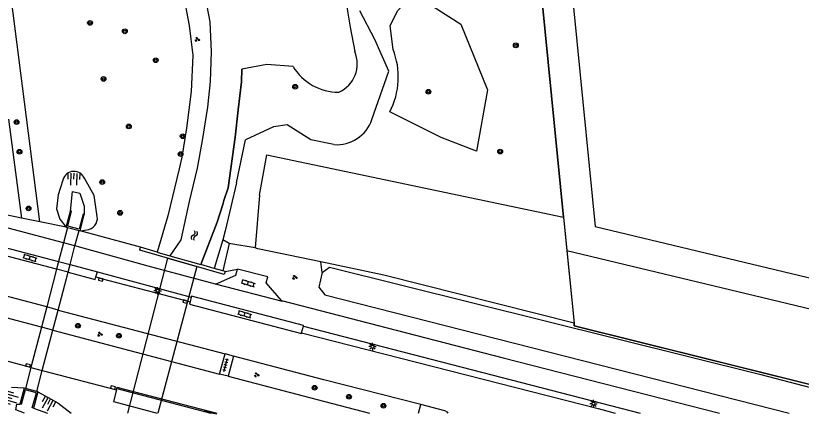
# Model space of a CAD drawing. Extents: x 125000 to 129004, y 397500 to 399008.
# Drawn here: x 127223.8 to 127356, y 397499.8 to 397566.8 of the extents above; entities that cross this region are included whole.
import ezdxf

# ---------------------------------------------------------------- set-up
doc = ezdxf.new("R2010")
doc.units = 0
for name, color, linetype in [('gg-afsc-faunaraster', 7, 'Continuous'), ('gg-afsc-hekwerk', 7, 'Continuous'), ('gg-afsc-lijn faunaraster', 7, 'Continuous'), ('gg-knt-BGT kruinlijn', 7, 'Continuous'), ('gg-knt-bovenkant onderkant talud', 7, 'Continuous'), ('gg-knt-onverhard', 7, 'Continuous'), ('gg-knt-verharding', 7, 'Continuous'), ('gg-kntw-beschoeiing', 7, 'Continuous'), ('gg-kntw-bovenkant insteek waterloop', 7, 'Continuous'), ('gg-kntw-greppel-droge sloot', 7, 'Continuous'), ('gg-kntw-waterlijn', 7, 'Continuous'), ('gg-kwrk-duiker nz buis', 7, 'Continuous'), ('gg-kwrk-duiker nz vlak', 7, 'Continuous'), ('gg-kwrk-faunavoorziening', 7, 'Continuous'), ('gg-kwrk-kunstwerk', 7, 'Continuous'), ('gg-kwrk-uitstroombak niveau min 01', 7, 'Continuous'), ('gt-grn-afwateringsgoot', 7, 'Continuous'), ('gt-grn-groengrens', 7, 'Continuous'), ('gt-symb-afwateringsgoot', 7, 'Continuous'), ('gt-symb-boom', 7, 'Continuous'), ('gt-symb-groenvak', 7, 'Continuous'), ('gt-symb-klinker verharding', 7, 'Continuous'), ('gt-symb-kolk', 7, 'Continuous'), ('gt-symb-lichtmast', 7, 'Continuous'), ('gt-symb-talud symbool', 7, 'Continuous'), ('gt-symb-tegel verharding', 7, 'Continuous'), ('gt-symb-watersymbool', 7, 'Continuous'), ('gx-grn-maaiveld', 7, 'Continuous')]:
    doc.layers.add(name, color=color, linetype=linetype)

# ---------------------------------------------------------------- blocks, each defined once
blk = doc.blocks.new('gt0-BOOM')
at = {"layer": 'gt-symb-boom'}
for radius in [0.4, 0.2]:
    blk.add_circle((0, 0), radius, dxfattribs=at)
blk = doc.blocks.new('gt0-GRVAK')
at = {"layer": 'gt-symb-groenvak'}
for p, q in [((-0.11, 0.19), (-0.23, 0.24)), ((-0.18, 0.15), (0.09, 0.15)), ((-0.09, 0.21), (-0.16, 0.32)), ((-0.05, 0.21), (-0.05, 0.39)), ((0, 0.21), (0.06, 0.32)), ((0.01, 0.19), (0.13, 0.24)), ((0.26, -0.05), (0.2, 0.06)), ((0.3, -0.05), (0.3, 0.13)), ((0.35, -0.05), (0.41, 0.06)), ((-0.24, -0.23), (-0.36, -0.18)), ((-0.32, -0.26), (-0.05, -0.26)), ((-0.23, -0.21), (-0.29, -0.09)), ((-0.18, -0.2), (-0.18, -0.02)), ((-0.14, -0.21), (-0.07, -0.09)), ((-0.12, -0.23), (0, -0.18)), ((0.24, -0.07), (0.12, -0.02)), ((0.17, -0.11), (0.44, -0.11)), ((0.37, -0.07), (0.49, -0.02))]:
    blk.add_line(p, q, dxfattribs=at)
blk = doc.blocks.new('gt0-TEG1')
at = {"layer": 'gt-symb-tegel verharding'}
for p, q in [((-1.12, 0), (1.12, 0)), ((-0.9, -0.25), (-0.9, 0.25)), ((-0.45, -0.25), (-0.45, 0.25)), ((0, -0.25), (0, 0.25)), ((0.45, -0.25), (0.45, 0.25)), ((0.9, -0.25), (0.9, 0.25))]:
    blk.add_line(p, q, dxfattribs=at)
blk = doc.blocks.new('gt0-LMAST')
at = {"layer": 'gt-symb-lichtmast'}
for p, q in [((-0.18, 0.17), (-0.45, 0.44)), ((-0.01, 0.25), (-0.01, 0.62)), ((0.17, 0.17), (0.44, 0.44)), ((-0.26, 0), (-0.63, 0)), ((-0.18, -0.18), (-0.45, -0.45)), ((-0.01, -0.25), (-0.01, -0.63)), ((0.44, -0.45), (0.17, -0.18)), ((0.24, 0), (0.62, 0))]:
    blk.add_line(p, q, dxfattribs=at)
blk.add_circle((-0.01, 0), 0.25, dxfattribs=at)
blk = doc.blocks.new('gt0-KL1')
at = {"layer": 'gt-symb-klinker verharding'}
for p, q in [((-1.15, 0.3), (1.15, 0.3)), ((-1, -0.3), (-1, 0.3)), ((-0.5, 0.3), (-0.5, 0.45)), ((0, -0.3), (0, 0.3)), ((0.5, 0.3), (0.5, 0.45)), ((1, -0.3), (1, 0.3)), ((-1.15, -0.3), (1.15, -0.3)), ((-0.5, -0.45), (-0.5, -0.3)), ((0.5, -0.45), (0.5, -0.3))]:
    blk.add_line(p, q, dxfattribs=at)
blk = doc.blocks.new('gt0-WA')
at = {"layer": 'gt-symb-watersymbool'}
for centre, start, end in [((-0.32, 0.02), 28.0725, 151.9275), ((0.43, 0.42), 208.0725, 331.9275), ((-0.32, -0.43), 28.0725, 151.9275), ((0.43, -0.03), 208.0725, 331.9275)]:
    blk.add_arc(centre, 0.425, start, end, dxfattribs=at)
blk = doc.blocks.new('gt0-KOLK')
at = {"layer": 'gt-symb-kolk'}
blk.add_lwpolyline([(0, 0), (0.37, 0), (0.37, 0.4), (-0.38, 0.4), (-0.38, 0), (0, 0)], dxfattribs=at)
blk = doc.blocks.new('gt0-AFWGT_1')
at = {"layer": 'gt-symb-afwateringsgoot'}
for p, q in [((-1.08, 0), (-0.73, 0)), ((-0.23, 0), (0.22, 0)), ((0.72, 0), (1.07, 0))]:
    blk.add_line(p, q, dxfattribs=at)
for points in [[(-0.73, 0.08), (-0.23, 0.08), (-0.23, -0.08), (-0.73, -0.08)], [(0.22, 0.08), (0.72, 0.08), (0.72, -0.08), (0.22, -0.08)]]:
    blk.add_lwpolyline(points, close=True, dxfattribs=at)
blk = doc.blocks.new('gt0-TALUD_1')
at = {"layer": 'gt-symb-talud symbool'}
for p, q in [((-1, -1), (-1, 0)), ((-0.5, -2), (-0.5, 0)), ((0, -1), (0, 0)), ((0.5, -2), (0.5, 0)), ((1, -1), (1, 0))]:
    blk.add_line(p, q, dxfattribs=at)

msp = doc.modelspace()

# ---------------------------------------------------------------- linework, layer by layer
at = {"layer": 'gg-afsc-faunaraster'}
for p, q in [((127316.01, 397532.97), (127316.58, 397527.26)), ((127259.75, 397528.54), (127258.66, 397523.91)), ((127259.99, 397528.47), (127259.75, 397528.54)), ((127316.58, 397527.26), (127317.78, 397515.14))]:
    msp.add_line(p, q, dxfattribs=at)
for points in [[(127275.16, 397525.41), (127264.54, 397527.62), (127264.13, 397527.79)], [(127317.78, 397515.14), (127285.78, 397523.2), (127275.16, 397525.41)]]:
    msp.add_lwpolyline(points, dxfattribs=at)
at = {"layer": 'gg-afsc-hekwerk'}
msp.add_line((127264.13, 397527.79), (127259.99, 397528.47), dxfattribs=at)
msp.add_lwpolyline([(127317.78, 397515.14), (127317.8, 397514.68), (127376.95, 397500)], dxfattribs=at)
at = {"layer": 'gg-afsc-lijn faunaraster'}
for p, q in [((127316.01, 397532.97), (127317.78, 397515.14)), ((127259.99, 397528.47), (127259.75, 397528.54))]:
    msp.add_line(p, q, dxfattribs=at)
for points in [[(127299.63, 397702.31), (127308.7, 397606.31), (127311.41, 397579.46), (127316.01, 397532.97)], [(127317.78, 397515.14), (127285.78, 397523.2), (127275.16, 397525.41)]]:
    msp.add_lwpolyline(points, dxfattribs=at)
at = {"layer": 'gg-knt-BGT kruinlijn'}
msp.add_line((127234.65, 397530.67), (127236.12, 397530.89), dxfattribs=at)
for points in [[(127231.75, 397539.19), (127230.96, 397536.71), (127230.65, 397534.35), (127231.21, 397532.58), (127232.31, 397531.27)], [(127237.46, 397533.44), (127236.98, 397536.57), (127235.42, 397539.37)], [(127227.52, 397503.55), (127230.91, 397501.73), (127233.14, 397500)]]:
    msp.add_lwpolyline(points, dxfattribs=at)
for centre, radius, start, end in [((127233.62, 397538.72), 1.92, 19.9998, 165.8045), ((127235.51, 397532.83), 2.04, 287.502, 17.3018)]:
    msp.add_arc(centre, radius, start, end, dxfattribs=at)
at = {"layer": 'gg-knt-bovenkant onderkant talud'}
for p, q in [((127225.25, 397504.17), (127223.12, 397504.32)), ((127226.78, 397500.85), (127229.17, 397500))]:
    msp.add_line(p, q, dxfattribs=at)
for points in [[(127233.02, 397533.98), (127233.36, 397537.24), (127234.57, 397536.96), (127235.32, 397534.8), (127235.35, 397533.38)], [(127225.28, 397500), (127223.82, 397500.56), (127224.01, 397501.52), (127224.51, 397501.47)]]:
    msp.add_lwpolyline(points, dxfattribs=at)
at = {"layer": 'gg-knt-onverhard'}
for p, q in [((127222.6, 397549.4), (127224.8, 397532.79)), ((127224.8, 397532.79), (127221.86, 397533.38))]:
    msp.add_line(p, q, dxfattribs=at)
at = {"layer": 'gg-knt-verharding'}
for p, q in [((127217.78, 397528.95), (127231.01, 397525.47)), ((127233.77, 397528.12), (127231.83, 397528.64)), ((127231.01, 397525.47), (127232.94, 397524.97)), ((127232.61, 397523.68), (127230.67, 397524.18)), ((127232.94, 397524.97), (127237.57, 397523.75)), ((127237.3, 397522.91), (127237.57, 397523.75)), ((127237.57, 397523.75), (127253.36, 397519.51)), ((127253.36, 397519.51), (127253.16, 397518.72)), ((127230.94, 397517.33), (127229.02, 397517.84)), ((127230.94, 397517.33), (127259.04, 397509.96)), ((127230.04, 397513.92), (127228.13, 397514.43)), ((127271.92, 397513.52), (127272.23, 397514.6)), ((127272.23, 397514.6), (127328.91, 397500)), ((127230.04, 397513.92), (127258.08, 397506.56)), ((127258.08, 397506.56), (127259.04, 397509.96)), ((127260.46, 397509.59), (127259.04, 397509.96)), ((127260.46, 397509.59), (127259.55, 397506.18)), ((127226.37, 397507.68), (127228.27, 397507.18)), ((127228.27, 397507.18), (127240.76, 397503.93)), ((127259.55, 397506.18), (127258.08, 397506.56)), ((127240.76, 397503.93), (127240.81, 397504.13)), ((127291.61, 397500), (127292, 397501.42)), ((127296.04, 397500.36), (127292, 397501.42))]:
    msp.add_line(p, q, dxfattribs=at)
for points in [[(127229.02, 397517.84), (127201.79, 397525.03), (127175.21, 397532.08), (127124.03, 397545.78), (127099.13, 397552.5), (127072.79, 397559.71), (127046.84, 397566.77), (126995.54, 397580.92), (126968.7, 397588.42), (126944.12, 397595.31), (126902.34, 397607.09), (126846.79, 397622.95), (126810.53, 397633.38), (126783.9, 397641.11), (126756.49, 397649.1), (126737.73, 397654.58), (126693.39, 397667.65), (126691.46, 397668.17)], [(127228.13, 397514.43), (127201.09, 397521.57), (127174.12, 397528.76), (127147.75, 397535.83), (127123.09, 397542.48), (127098.21, 397549.13), (127071.78, 397556.36), (127045.92, 397563.39), (126994.69, 397577.57), (126943.18, 397591.97), (126900.68, 397603.95), (126873.36, 397611.7), (126840.83, 397621.01), (126782.2, 397637.97), (126755.87, 397645.68), (126736.59, 397651.23)], [(127226.37, 397507.68), (127213.45, 397511.07), (127212.8, 397511.23), (127212.87, 397511.61), (127203.25, 397514.16), (127179.75, 397520.34), (127157.76, 397526.2), (127111.36, 397538.68), (127090.71, 397544.26), (127065.54, 397551.12), (127043.84, 397557.07), (127020.85, 397563.46), (126998.29, 397569.62), (126967.67, 397578.26), (126942.81, 397585.13), (126939.99, 397585.87), (126928.21, 397589.18), (126906.39, 397595.25), (126882.62, 397602.07), (126860.21, 397608.45), (126793.27, 397627.87), (126789.12, 397629.01)], [(127231.83, 397528.64), (127186.31, 397540.67), (127141.13, 397552.7), (127113.29, 397560.25), (127083.57, 397568.28), (127017.47, 397586.42), (126971.12, 397599.27)], [(127230.67, 397524.18), (127217.38, 397527.68), (127217.52, 397528.12)], [(127257.43, 397521.69), (127246.08, 397524.73), (127233.77, 397528.12)], [(127232.61, 397523.68), (127237.19, 397522.47), (127237.3, 397522.91)], [(127257.43, 397521.69), (127260.85, 397523.21), (127261.11, 397524.21)], [(127268.56, 397518.94), (127265.97, 397521.89), (127266.23, 397522.92), (127261.11, 397524.21)], [(127237.3, 397522.91), (127238.17, 397522.65), (127252.38, 397518.95), (127253.16, 397518.72)], [(127268.56, 397518.94), (127268.7, 397518.74), (127257.43, 397521.69)], [(127253.16, 397518.72), (127253.04, 397518.3), (127271.88, 397513.39), (127271.92, 397513.52)], [(127272.23, 397514.6), (127272.25, 397514.72), (127253.39, 397519.65), (127253.36, 397519.51)], [(127268.56, 397518.94), (127305.84, 397509.29), (127342.27, 397500)], [(127271.92, 397513.52), (127321.82, 397500.74), (127324.68, 397500)], [(127292, 397501.42), (127275.69, 397505.61), (127260.46, 397509.59)], [(127259.55, 397506.18), (127274.53, 397502.26), (127283.33, 397500)], [(127240.76, 397503.93), (127240.27, 397501.93), (127247.64, 397500)]]:
    msp.add_lwpolyline(points, dxfattribs=at)
msp.add_arc((127295.79, 397499.42), 0.976, 36.6494, 74.9784, dxfattribs=at)
at = {"layer": 'gg-kntw-beschoeiing'}
for p, q in [((127255.45, 397571.15), (127256.48, 397565.78)), ((127256.48, 397565.78), (127256.72, 397560.76)), ((127256.72, 397560.76), (127256.53, 397555.77)), ((127261.82, 397555.68), (127261.87, 397557.86)), ((127256.53, 397555.77), (127256.07, 397551.47)), ((127261.25, 397551.02), (127261.82, 397555.68)), ((127256.07, 397551.47), (127255.2, 397545.86)), ((127260.75, 397546.41), (127261.25, 397551.02)), ((127259.58, 397537.88), (127260.75, 397546.41)), ((127255.2, 397545.86), (127254.37, 397541.2)), ((127254.37, 397541.2), (127253, 397535.58)), ((127258.85, 397535.73), (127259.58, 397537.88)), ((127253, 397535.58), (127251.59, 397529.16)), ((127258.67, 397535.08), (127258.85, 397535.73)), ((127257.71, 397532.1), (127258.67, 397535.08)), ((127254.94, 397524.98), (127257.71, 397532.1)), ((127251.59, 397529.16), (127249.77, 397526.46))]:
    msp.add_line(p, q, dxfattribs=at)
at = {"layer": 'gg-kntw-bovenkant insteek waterloop'}
for p, q in [((127267.17, 397548.11), (127262.46, 397545.94)), ((127260.97, 397538.69), (127262.46, 397545.94)), ((127258.65, 397529.16), (127257.22, 397524.33))]:
    msp.add_line(p, q, dxfattribs=at)
for points in [[(127246.75, 397583.73), (127248.57, 397580.33), (127250.41, 397575.57), (127251.95, 397570.83), (127253.01, 397565.18), (127253.62, 397560.15), (127253.31, 397554.09), (127252.53, 397547.89), (127251.78, 397543.05), (127251.31, 397541.06)], [(127283.77, 397549.36), (127286.61, 397557.52), (127284.27, 397562.85), (127281.72, 397567.62)], [(127277.36, 397545.15), (127273.5, 397545.93), (127269.49, 397548.45), (127267.17, 397548.11)], [(127251.31, 397541.06), (127249.41, 397533.19), (127247.6, 397527.07)], [(127260.97, 397538.69), (127259.08, 397530.63), (127258.65, 397529.16)]]:
    msp.add_lwpolyline(points, dxfattribs=at)
msp.add_arc((127277.81, 397551.45), 6.32, 265.9299, 340.6254, dxfattribs=at)
at = {"layer": 'gg-kntw-greppel-droge sloot'}
for points in [[(127275.37, 397523.66), (127276.62, 397524.52), (127349.2, 397506.49), (127368.28, 397501.52), (127374.31, 397500)], [(127275.37, 397523.66), (127274.8, 397521.18), (127275.84, 397519.91), (127353.97, 397500)]]:
    msp.add_lwpolyline(points, dxfattribs=at)
at = {"layer": 'gg-kntw-waterlijn'}
for points in [[(127290.11, 397695.47), (127290.49, 397690.51), (127292.02, 397681.97), (127292.2, 397674.14), (127291.79, 397666.35), (127291.04, 397658.11), (127289.75, 397654.36), (127287.08, 397639.95), (127283.77, 397629.72), (127281.21, 397620.67), (127280.38, 397616.73), (127279.62, 397607.27), (127280.15, 397603.02), (127278.68, 397590.37), (127278.47, 397583.82), (127278.5, 397581.59), (127278.57, 397579.44), (127278.71, 397577.69), (127279.1, 397573.92), (127279.39, 397570.05), (127279.65, 397567.57), (127280.08, 397564.92), (127280.86, 397560.79)], [(127270.49, 397558.3), (127266.06, 397558.59), (127261.87, 397557.86)]]:
    msp.add_lwpolyline(points, dxfattribs=at)
for centre, radius, start, end in [((127276.08, 397558.71), 5.21, 293.8078, 23.5135), ((127278.19, 397562.95), 9, 211.1247, 269.9883)]:
    msp.add_arc(centre, radius, start, end, dxfattribs=at)
at = {"layer": 'gg-kwrk-duiker nz buis'}
msp.add_line((127242.66, 397500), (127249.38, 397526.07), dxfattribs=at)
at = {"layer": 'gg-kwrk-duiker nz vlak'}
msp.add_lwpolyline([(127242.66, 397500), (127249.38, 397526.07), (127254.28, 397524.66), (127247.75, 397500)], dxfattribs=at)
at = {"layer": 'gg-kwrk-faunavoorziening'}
for p, q in [((127232.51, 397531.22), (127231.83, 397528.64)), ((127233.77, 397528.12), (127234.46, 397530.72)), ((127231.83, 397528.64), (127231.01, 397525.47)), ((127232.94, 397524.97), (127233.77, 397528.12)), ((127231.01, 397525.47), (127230.67, 397524.18)), ((127230.67, 397524.18), (127229.02, 397517.84)), ((127230.94, 397517.33), (127232.61, 397523.68)), ((127232.61, 397523.68), (127232.94, 397524.97)), ((127229.02, 397517.84), (127228.13, 397514.43)), ((127230.04, 397513.92), (127230.94, 397517.33)), ((127228.13, 397514.43), (127226.37, 397507.68)), ((127228.27, 397507.18), (127230.04, 397513.92)), ((127226.37, 397507.68), (127225.45, 397504.12)), ((127227.33, 397503.6), (127228.27, 397507.18))]:
    msp.add_line(p, q, dxfattribs=at)
at = {"layer": 'gg-kwrk-kunstwerk'}
for p, q in [((127247.6, 397527.07), (127244.8, 397527.88)), ((127258.66, 397523.91), (127257.22, 397524.33)), ((127259.04, 397523.8), (127258.66, 397523.91))]:
    msp.add_line(p, q, dxfattribs=at)
msp.add_lwpolyline([(127259.04, 397523.8), (127258.9, 397523.33), (127244.69, 397527.42), (127244.8, 397527.88)], dxfattribs=at)
at = {"layer": 'gg-kwrk-uitstroombak niveau min 01'}
for p, q in [((127232.31, 397531.27), (127233.02, 397533.98)), ((127234.65, 397530.67), (127235.35, 397533.38)), ((127232.31, 397531.27), (127232.51, 397531.22)), ((127232.51, 397531.22), (127234.46, 397530.72)), ((127234.46, 397530.72), (127234.65, 397530.67)), ((127225.25, 397504.17), (127224.51, 397501.47)), ((127225.45, 397504.12), (127225.25, 397504.17)), ((127227.33, 397503.6), (127225.45, 397504.12)), ((127227.52, 397503.55), (127226.78, 397500.85)), ((127227.52, 397503.55), (127227.33, 397503.6))]:
    msp.add_line(p, q, dxfattribs=at)
for points in [[(127235.35, 397533.38), (127235.16, 397533.43), (127234.51, 397530.91), (127232.56, 397531.41), (127233.21, 397533.93), (127233.02, 397533.98)], [(127226.78, 397500.85), (127226.59, 397500.9), (127227.28, 397503.41), (127225.39, 397503.92), (127224.71, 397501.42), (127224.51, 397501.47)]]:
    msp.add_lwpolyline(points, dxfattribs=at)
at = {"layer": 'gt-grn-afwateringsgoot'}
msp.add_line((127240.81, 397504.13), (127256.65, 397500), dxfattribs=at)
msp.add_lwpolyline([(127240.81, 397504.13), (127240.88, 397504.37), (127241.9, 397504.09), (127257.65, 397500)], dxfattribs=at)
at = {"layer": 'gt-grn-groengrens'}
for p, q in [((127227.85, 397532.17), (127222.38, 397574.93)), ((127264.82, 397536.64), (127266.09, 397543.44)), ((127266.09, 397543.44), (127316.01, 397532.97)), ((127264.82, 397536.64), (127264.13, 397527.79)), ((127227.85, 397532.17), (127224.8, 397532.79)), ((127232.31, 397531.27), (127227.85, 397532.17)), ((127244.8, 397527.88), (127234.65, 397530.67)), ((127259.75, 397528.54), (127258.65, 397529.16)), ((127275.37, 397523.66), (127275.16, 397525.41)), ((127259.04, 397523.8), (127261.11, 397524.21))]:
    msp.add_line(p, q, dxfattribs=at)
msp.add_lwpolyline([(127287.33, 397561.16), (127286.81, 397565.14), (127288.08, 397567.66), (127289.8, 397569.53), (127294.07, 397568.36), (127298.75, 397565.39), (127303.22, 397554.36), (127301.34, 397544.02), (127295.41, 397546.36), (127286.79, 397550.65)], dxfattribs=at)
msp.add_arc((127275.34, 397556.52), 12.86, 332.8576, 21.1637, dxfattribs=at)
at = {"layer": 'gx-grn-maaiveld'}
for p, q in [((127255.45, 397571.15), (127256.48, 397565.78)), ((127256.48, 397565.78), (127256.72, 397560.76)), ((127256.72, 397560.76), (127256.53, 397555.77)), ((127261.87, 397557.86), (127261.82, 397555.68)), ((127256.53, 397555.77), (127256.07, 397551.47)), ((127261.82, 397555.68), (127261.25, 397551.02)), ((127256.07, 397551.47), (127255.2, 397545.86)), ((127261.25, 397551.02), (127260.75, 397546.41)), ((127260.75, 397546.41), (127259.58, 397537.88)), ((127255.2, 397545.86), (127254.37, 397541.2)), ((127254.37, 397541.2), (127253, 397535.58)), ((127259.58, 397537.88), (127258.85, 397535.73)), ((127253, 397535.58), (127251.59, 397529.16)), ((127258.85, 397535.73), (127258.67, 397535.08)), ((127258.67, 397535.08), (127257.71, 397532.1)), ((127257.71, 397532.1), (127254.94, 397524.98)), ((127251.59, 397529.16), (127249.77, 397526.46)), ((127247.6, 397527.07), (127249.77, 397526.46)), ((127249.77, 397526.46), (127254.94, 397524.98)), ((127378.88, 397512.38), (127316.58, 397527.26)), ((127257.22, 397524.33), (127254.94, 397524.98))]:
    msp.add_line(p, q, dxfattribs=at)
for points in [[(127316.01, 397532.97), (127311.41, 397579.46), (127308.7, 397606.31), (127299.63, 397702.31)], [(127430.46, 397668.02), (127420.73, 397670.08), (127311.92, 397693.1), (127310.55, 397693.1), (127309.38, 397692.47), (127308.11, 397691.51), (127306.95, 397690.03), (127306.31, 397688.87), (127305.89, 397687.28), (127321.34, 397531.38), (127391.4, 397514.61)], [(127376.46, 397500.12), (127317.8, 397514.68), (127317.78, 397515.14)]]:
    msp.add_lwpolyline(points, dxfattribs=at)

# ---------------------------------------------------------------- block references
at = {"layer": 'gt-symb-afwateringsgoot', "xscale": 1.0000187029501, "yscale": 1.0000187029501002, "rotation": -14.736272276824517}
msp.add_blockref('gt0-AFWGT_1', (127256.58, 397500.14), dxfattribs=at)
at = {"layer": 'gt-symb-boom'}
for p in [(127236.31, 397565.62), (127242.17, 397564.2), (127307.99, 397561.84), (127247.37, 397559.34), (127238.59, 397556.2), (127270.84, 397554.87), (127293.27, 397554.04), (127223.95, 397548.94), (127242.84, 397548.21), (127251.91, 397546.56), (127224.44, 397543.95), (127251.56, 397543.55), (127305.35, 397543.98), (127238.36, 397538.84), (127225.97, 397534.41), (127241.37, 397533.67), (127234.28, 397514.69), (127241.18, 397513), (127274.12, 397504.25), (127279.9, 397502.75), (127285.7, 397501.23)]:
    msp.add_blockref('gt0-BOOM', p, dxfattribs=at)
at = {"layer": 'gt-symb-groenvak'}
for p in [(127254.35, 397562.83), (127270.76, 397522.82), (127237.96, 397513.27), (127264.35, 397506.42)]:
    msp.add_blockref('gt0-GRVAK', p, dxfattribs=at)
at = {"layer": 'gt-symb-klinker verharding'}
for p, rotation in [((127226.18, 397526.1), -16.803548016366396), ((127262.92, 397521.85), -16.803548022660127), ((127262.33, 397516.64), -16.8035480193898)]:
    msp.add_blockref('gt0-KL1', p, dxfattribs=dict(at, rotation=rotation))
at = {"layer": 'gt-symb-kolk'}
for p, rotation in [((127238.17, 397522.65), 165.3981371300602), ((127252.38, 397518.95), 163.39505445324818), ((127225.84, 397507.81), -14.711523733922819), ((127240.12, 397504.1), -14.568593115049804)]:
    msp.add_blockref('gt0-KOLK', p, dxfattribs=dict(at, rotation=rotation))
at = {"layer": 'gt-symb-lichtmast'}
for p in [(127247.7, 397520.57), (127283.86, 397511.17), (127321.07, 397501.58)]:
    msp.add_blockref('gt0-LMAST', p, dxfattribs=at)
at = {"layer": 'gt-symb-talud symbool'}
for p, xscale, yscale, rotation in [((127233.64, 397540.32), 1.0004204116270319, 1.000420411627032, -1.6611120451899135), ((127222.23, 397502.68), 1.0004024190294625, 1.0004024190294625, 73.86579540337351), ((127229.68, 397502.38), 1.000353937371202, 1.0003539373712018, -28.15334650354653)]:
    msp.add_blockref('gt0-TALUD_1', p, dxfattribs=dict(at, xscale=xscale, yscale=yscale, rotation=rotation))
at = {"layer": 'gt-symb-tegel verharding', "rotation": 75.10181274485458}
msp.add_blockref('gt0-TEG1', (127259.15, 397508.08), dxfattribs=at)
at = {"layer": 'gt-symb-watersymbool', "rotation": 72.416902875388}
msp.add_blockref('gt0-WA', (127253.85, 397529.81), dxfattribs=at)

doc.saveas('drawing.dxf')
